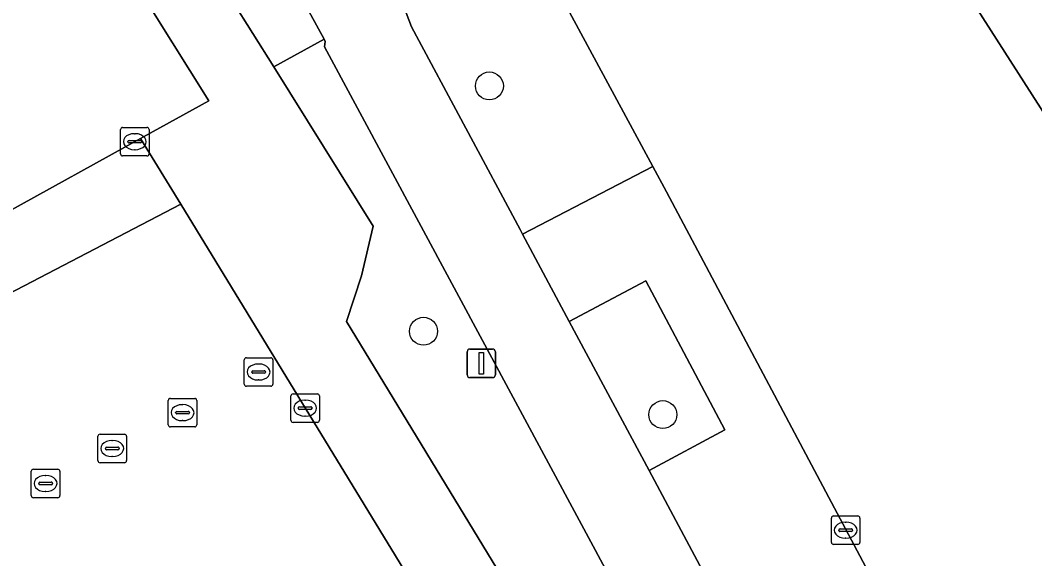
# Model space of a CAD drawing. Extents: x 159352 to 160617, y 385888 to 387323.
# Drawn here: x 159964.17 to 159999.72, y 386152.09 to 386170.95 of the extents above; entities that cross this region are included whole.
import ezdxf

# ---------------------------------------------------------------- set-up
doc = ezdxf.new("R2010")
doc.units = 0
for name, color, linetype in [('IMGEO_Berm_groen', 7, 'Continuous'), ('IMGEO_Boom', 7, 'Continuous'), ('IMGEO_Fietspad_gesloten', 7, 'Continuous'), ('IMGEO_Groenvoorziening', 7, 'Continuous'), ('IMGEO_Kolk', 7, 'Continuous'), ('IMGEO_Lichtmast', 7, 'Continuous'), ('IMGEO_Rijbaan_lokaal_gesloten', 7, 'Continuous'), ('IMGEO_Rijbaan_lokaal_open', 7, 'Continuous'), ('IMGEO_Rioolput', 7, 'Continuous'), ('IMGEO_Voetpad_open', 7, 'Continuous')]:
    doc.layers.add(name, color=color, linetype=linetype)

msp = doc.modelspace()

# ---------------------------------------------------------------- linework, layer by layer
at = {"layer": 'IMGEO_Berm_groen'}
msp.add_lwpolyline([(159983.413, 386160.403), (159986.208, 386155.184), (159988.862, 386156.605), (159986.091, 386161.824)], close=True, dxfattribs=at)
at = {"layer": 'IMGEO_Boom'}
for centre in [(159980.615, 386168.649), (159978.304, 386160.058), (159986.692, 386157.139)]:
    msp.add_circle(centre, 0.489, dxfattribs=at)
at = {"layer": 'IMGEO_Fietspad_gesloten'}
for points in [[(159953.29, 386210.134), (159954.008, 386208.8), (159966.698, 386185.204), (159971.881, 386175.298), (159972.146, 386175.172), (159974.818, 386170.289), (159974.862, 386170.207), (159974.839, 386170.023), (159992.769, 386136.711), (159993.701, 386134.571)], [(159977.888, 386170.721), (159977.51, 386171.708), (159977.47, 386171.78), (159974.924, 386176.353), (159972.079, 386181.464), (159959.745, 386204.565), (159957.076, 386209.599)], [(160012.114, 386117.86), (160010.177, 386121.506), (160010.274, 386121.247), (160010.268, 386121.113), (160010.214, 386120.97), (160010.075, 386120.817), (160008.248, 386119.774), (160006.199, 386118.645), (160004.296, 386122.107), (160003.519, 386123.316), (159992.339, 386143.735), (159989.396, 386149.231), (159986.208, 386155.184), (159983.413, 386160.403), (159981.777, 386163.457), (159981.687, 386163.626), (159977.888, 386170.721)]]:
    msp.add_lwpolyline(points, dxfattribs=at)
at = {"layer": 'IMGEO_Groenvoorziening'}
for points in [[(159979.319, 386172.808), (159977.47, 386171.78), (159977.51, 386171.708), (159977.888, 386170.721), (159981.687, 386163.626), (159981.777, 386163.457), (159986.342, 386165.831), (159983.101, 386171.828)], [(159993.701, 386134.571), (159992.769, 386136.711), (159974.839, 386170.023), (159974.862, 386170.207), (159974.818, 386170.289), (159973.062, 386169.319), (159976.539, 386163.74), (159976.127, 386162.001), (159975.607, 386160.397), (159986.632, 386142.292), (159978.816, 386137.371), (159978.725, 386137.209)]]:
    msp.add_lwpolyline(points, dxfattribs=at)
at = {"layer": 'IMGEO_Kolk'}
for p, q in [((159967.686, 386166.27), (159967.686, 386167.122)), ((159967.761, 386167.196), (159968.613, 386167.196)), ((159968.687, 386167.122), (159968.687, 386166.27)), ((159967.988, 386166.739), (159968.386, 386166.739)), ((159968.174, 386166.976), (159968.199, 386166.976)), ((159967.945, 386166.69), (159967.945, 386166.702)), ((159968.383, 386166.653), (159967.985, 386166.653)), ((159968.197, 386166.416), (159968.172, 386166.416)), ((159968.429, 386166.702), (159968.429, 386166.69)), ((159968.613, 386166.196), (159967.761, 386166.196)), ((159973.732, 386157.866), (159974.584, 386157.866)), ((159973.657, 386156.94), (159973.657, 386157.792)), ((159974.145, 386157.646), (159974.17, 386157.646)), ((159974.658, 386157.792), (159974.658, 386156.94)), ((159973.916, 386157.36), (159973.916, 386157.372)), ((159974.354, 386157.323), (159973.956, 386157.323)), ((159973.959, 386157.409), (159974.357, 386157.409)), ((159974.4, 386157.372), (159974.4, 386157.36)), ((159974.584, 386156.866), (159973.732, 386156.866)), ((159974.168, 386157.086), (159974.143, 386157.086)), ((159992.674, 386153.591), (159993.526, 386153.591)), ((159992.599, 386152.665), (159992.599, 386153.517)), ((159993.087, 386153.371), (159993.112, 386153.371)), ((159993.6, 386153.517), (159993.6, 386152.665)), ((159992.858, 386153.085), (159992.858, 386153.097)), ((159993.296, 386153.048), (159992.898, 386153.048)), ((159992.901, 386153.134), (159993.299, 386153.134)), ((159993.342, 386153.097), (159993.342, 386153.085)), ((159993.526, 386152.591), (159992.674, 386152.591)), ((159993.11, 386152.811), (159993.085, 386152.811))]:
    msp.add_line(p, q, dxfattribs=at)
for points in [[(159967.686, 386166.27), (159967.686, 386167.122)], [(159967.761, 386167.196), (159968.613, 386167.196)], [(159968.687, 386167.122), (159968.687, 386166.27)], [(159968.613, 386166.196), (159967.761, 386166.196)], [(159973.732, 386157.866), (159974.584, 386157.866)], [(159973.657, 386156.94), (159973.657, 386157.792)], [(159974.658, 386157.792), (159974.658, 386156.94)], [(159974.584, 386156.866), (159973.732, 386156.866)], [(159992.674, 386153.591), (159993.526, 386153.591)], [(159992.599, 386152.665), (159992.599, 386153.517)], [(159993.6, 386153.517), (159993.6, 386152.665)], [(159993.526, 386152.591), (159992.674, 386152.591)]]:
    msp.add_lwpolyline(points, dxfattribs=at)
for centre, radius, start, end in [((159967.763, 386167.12), 0.0765, 91.552, 178.448), ((159967.763, 386167.12), 0.0765, 91.552, 178.448), ((159968.611, 386167.12), 0.0765, 1.552, 88.448), ((159968.611, 386167.12), 0.0765, 1.552, 88.448), ((159967.985, 386166.699), 0.0403, 85.8775, 175.7526), ((159968.39, 386166.701), 0.0386, 1.7309, 96.639), ((159967.982, 386166.689), 0.0366, 178.938, 274.7102), ((159968.386, 386166.696), 0.043, 264.8664, 352.4533), ((159967.763, 386166.272), 0.0765, 181.552, 268.448), ((159967.763, 386166.272), 0.0765, 181.552, 268.448), ((159968.611, 386166.272), 0.0765, 271.552, 358.448), ((159968.611, 386166.272), 0.0765, 271.552, 358.448), ((159973.734, 386157.79), 0.0765, 91.552, 178.448), ((159973.734, 386157.79), 0.0765, 91.552, 178.448), ((159974.582, 386157.79), 0.0765, 1.552, 88.448), ((159974.582, 386157.79), 0.0765, 1.552, 88.448), ((159973.956, 386157.369), 0.0403, 85.8775, 175.7526), ((159973.953, 386157.359), 0.0366, 178.938, 274.7102), ((159974.357, 386157.366), 0.043, 264.8664, 352.4533), ((159974.361, 386157.371), 0.0386, 1.7309, 96.639), ((159973.734, 386156.942), 0.0765, 181.552, 268.448), ((159973.734, 386156.942), 0.0765, 181.552, 268.448), ((159974.582, 386156.942), 0.0765, 271.552, 358.448), ((159974.582, 386156.942), 0.0765, 271.552, 358.448), ((159992.676, 386153.515), 0.0765, 91.552, 178.448), ((159992.676, 386153.515), 0.0765, 91.552, 178.448), ((159993.524, 386153.515), 0.0765, 1.552, 88.448), ((159993.524, 386153.515), 0.0765, 1.552, 88.448), ((159992.898, 386153.094), 0.0403, 85.8775, 175.7526), ((159992.895, 386153.084), 0.0366, 178.938, 274.7102), ((159993.299, 386153.091), 0.043, 264.8664, 352.4533), ((159993.303, 386153.096), 0.0386, 1.7309, 96.639), ((159992.676, 386152.667), 0.0765, 181.552, 268.448), ((159992.676, 386152.667), 0.0765, 181.552, 268.448), ((159993.524, 386152.667), 0.0765, 271.552, 358.448), ((159993.524, 386152.667), 0.0765, 271.552, 358.448)]:
    msp.add_arc(centre, radius, start, end, dxfattribs=at)
for centre, major_axis, ratio, start_param, end_param in [((159968.173, 386166.696), (-0.387, 0.002), 0.722429, 4.712389, 7.853982), ((159968.198, 386166.696), (-0.39, 0.002), 0.717154, 1.570796, 4.712389), ((159974.144, 386157.366), (-0.387, 0.002), 0.722429, 4.712389, 7.853982), ((159974.169, 386157.366), (-0.39, 0.002), 0.717154, 1.570796, 4.712389), ((159993.086, 386153.091), (-0.387, 0.002), 0.722429, 4.712389, 7.853982), ((159993.111, 386153.091), (-0.39, 0.002), 0.717154, 1.570796, 4.712389)]:
    msp.add_ellipse(centre, major_axis=major_axis, ratio=ratio, start_param=start_param, end_param=end_param, dxfattribs=at)
at = {"layer": 'IMGEO_Lichtmast'}
for p, q in [((159979.834, 386158.535), (159979.834, 386159.335)), ((159979.834, 386159.335), (159979.834, 386158.535)), ((159979.934, 386159.435), (159980.724, 386159.435)), ((159980.724, 386159.435), (159979.934, 386159.435)), ((159980.824, 386159.335), (159980.824, 386158.535)), ((159980.824, 386158.535), (159980.824, 386159.335)), ((159980.724, 386158.435), (159979.934, 386158.435)), ((159979.934, 386158.435), (159980.724, 386158.435))]:
    msp.add_line(p, q, dxfattribs=at)
msp.add_lwpolyline([(159980.254, 386159.31), (159980.404, 386159.31), (159980.404, 386158.56), (159980.254, 386158.56), (159980.254, 386159.31)], dxfattribs=at)
for centre, start, end in [((159979.934, 386159.335), 90, 180), ((159979.934, 386159.335), 90, 180), ((159980.724, 386159.335), 0, 90), ((159980.724, 386159.335), 360, 90), ((159979.934, 386158.535), 180, 270), ((159979.934, 386158.535), 180, 270), ((159980.724, 386158.535), 270, 0), ((159980.724, 386158.535), 270, 0)]:
    msp.add_arc(centre, 0.1, start, end, dxfattribs=at)
at = {"layer": 'IMGEO_Rijbaan_lokaal_gesloten'}
for points in [[(159964.509, 386206.363), (159965.016, 386205.401), (159982.849, 386172.297), (159983.101, 386171.828), (159986.342, 386165.831), (159986.822, 386164.942), (159993.895, 386151.619), (159997.583, 386144.671), (159999.552, 386141.276), (160000, 386140.437), (160004.004, 386132.942), (160008.316, 386124.971), (160013.507, 386128.069), (160001.008, 386151.33), (160000.507, 386152.21)], [(160002.26, 386153.207), (160002.739, 386152.299), (160016.969, 386130.072), (160022.253, 386133.14), (160016.708, 386141.806), (160016.021, 386142.855), (160008.462, 386154.489), (160006.407, 386157.594), (160005.811, 386158.866), (160005.112, 386159.79), (159996.653, 386172.997)]]:
    msp.add_lwpolyline(points, dxfattribs=at)
at = {"layer": 'IMGEO_Rijbaan_lokaal_open'}
for points in [[(159952.181, 386184.174), (159951.771, 386184.172), (159951.806, 386183.127), (159952.562, 386181.725), (159963.651, 386164.192), (159968.392, 386166.807), (159968.49, 386166.861), (159970.778, 386168.123), (159953.922, 386195.009)], [(159982.448, 386143.58), (159978.547, 386150.181), (159969.801, 386164.509), (159957.983, 386158.36), (159956.311, 386157.44)]]:
    msp.add_lwpolyline(points, dxfattribs=at)
at = {"layer": 'IMGEO_Rioolput'}
for p, q in [((159972.024, 386158.205), (159972.024, 386159.057)), ((159972.099, 386159.131), (159972.951, 386159.131)), ((159973.025, 386159.057), (159973.025, 386158.205)), ((159972.283, 386158.625), (159972.283, 386158.637)), ((159972.721, 386158.588), (159972.323, 386158.588)), ((159972.326, 386158.674), (159972.724, 386158.674)), ((159972.512, 386158.911), (159972.537, 386158.911)), ((159972.767, 386158.637), (159972.767, 386158.625)), ((159972.535, 386158.351), (159972.51, 386158.351)), ((159972.951, 386158.131), (159972.099, 386158.131)), ((159969.36, 386156.781), (159969.36, 386157.633)), ((159969.435, 386157.707), (159970.287, 386157.707)), ((159970.361, 386157.633), (159970.361, 386156.781)), ((159969.619, 386157.201), (159969.619, 386157.213)), ((159970.057, 386157.164), (159969.659, 386157.164)), ((159969.662, 386157.25), (159970.06, 386157.25)), ((159969.848, 386157.487), (159969.873, 386157.487)), ((159970.103, 386157.213), (159970.103, 386157.201)), ((159969.871, 386156.927), (159969.846, 386156.927)), ((159966.971, 386156.452), (159967.823, 386156.452)), ((159970.287, 386156.707), (159969.435, 386156.707)), ((159966.896, 386155.526), (159966.896, 386156.378)), ((159967.384, 386156.232), (159967.409, 386156.232)), ((159967.897, 386156.378), (159967.897, 386155.526)), ((159967.155, 386155.946), (159967.155, 386155.958)), ((159967.593, 386155.909), (159967.195, 386155.909)), ((159967.198, 386155.995), (159967.596, 386155.995)), ((159967.639, 386155.958), (159967.639, 386155.946)), ((159967.823, 386155.452), (159966.971, 386155.452)), ((159967.407, 386155.672), (159967.382, 386155.672)), ((159964.56, 386154.301), (159964.56, 386155.153)), ((159964.635, 386155.227), (159965.487, 386155.227)), ((159965.048, 386155.007), (159965.073, 386155.007)), ((159965.561, 386155.153), (159965.561, 386154.301)), ((159964.819, 386154.721), (159964.819, 386154.733)), ((159965.257, 386154.684), (159964.859, 386154.684)), ((159964.862, 386154.77), (159965.26, 386154.77)), ((159965.303, 386154.733), (159965.303, 386154.721)), ((159965.071, 386154.447), (159965.046, 386154.447)), ((159965.487, 386154.227), (159964.635, 386154.227))]:
    msp.add_line(p, q, dxfattribs=at)
for points in [[(159972.024, 386158.205), (159972.024, 386159.057)], [(159972.099, 386159.131), (159972.951, 386159.131)], [(159973.025, 386159.057), (159973.025, 386158.205)], [(159972.951, 386158.131), (159972.099, 386158.131)], [(159969.36, 386156.781), (159969.36, 386157.633)], [(159969.435, 386157.707), (159970.287, 386157.707)], [(159970.361, 386157.633), (159970.361, 386156.781)], [(159966.971, 386156.452), (159967.823, 386156.452)], [(159970.287, 386156.707), (159969.435, 386156.707)], [(159966.896, 386155.526), (159966.896, 386156.378)], [(159967.897, 386156.378), (159967.897, 386155.526)], [(159967.823, 386155.452), (159966.971, 386155.452)], [(159964.56, 386154.301), (159964.56, 386155.153)], [(159964.635, 386155.227), (159965.487, 386155.227)], [(159965.561, 386155.153), (159965.561, 386154.301)], [(159965.487, 386154.227), (159964.635, 386154.227)]]:
    msp.add_lwpolyline(points, dxfattribs=at)
for centre, radius, start, end in [((159972.101, 386159.055), 0.0765, 91.552, 178.448), ((159972.101, 386159.055), 0.0765, 91.552, 178.448), ((159972.949, 386159.055), 0.0765, 1.552, 88.448), ((159972.949, 386159.055), 0.0765, 1.552, 88.448), ((159972.323, 386158.634), 0.0403, 85.8775, 175.7526), ((159972.32, 386158.624), 0.0366, 178.938, 274.7102), ((159972.724, 386158.631), 0.043, 264.8664, 352.4533), ((159972.728, 386158.636), 0.0386, 1.7309, 96.639), ((159972.101, 386158.207), 0.0765, 181.552, 268.448), ((159972.101, 386158.207), 0.0765, 181.552, 268.448), ((159972.949, 386158.207), 0.0765, 271.552, 358.448), ((159972.949, 386158.207), 0.0765, 271.552, 358.448), ((159969.437, 386157.631), 0.0765, 91.552, 178.448), ((159969.437, 386157.631), 0.0765, 91.552, 178.448), ((159970.285, 386157.631), 0.0765, 1.552, 88.448), ((159970.285, 386157.631), 0.0765, 1.552, 88.448), ((159969.659, 386157.21), 0.0403, 85.8775, 175.7526), ((159969.656, 386157.2), 0.0366, 178.938, 274.7102), ((159970.06, 386157.207), 0.043, 264.8664, 352.4533), ((159970.064, 386157.212), 0.0386, 1.7309, 96.639), ((159969.437, 386156.783), 0.0765, 181.552, 268.448), ((159969.437, 386156.783), 0.0765, 181.552, 268.448), ((159970.285, 386156.783), 0.0765, 271.552, 358.448), ((159970.285, 386156.783), 0.0765, 271.552, 358.448), ((159966.973, 386156.376), 0.0765, 91.552, 178.448), ((159966.973, 386156.376), 0.0765, 91.552, 178.448), ((159967.821, 386156.376), 0.0765, 1.552, 88.448), ((159967.821, 386156.376), 0.0765, 1.552, 88.448), ((159967.195, 386155.955), 0.0403, 85.8775, 175.7526), ((159967.192, 386155.945), 0.0366, 178.938, 274.7102), ((159967.596, 386155.952), 0.043, 264.8664, 352.4533), ((159967.6, 386155.957), 0.0386, 1.7309, 96.639), ((159966.973, 386155.528), 0.0765, 181.552, 268.448), ((159966.973, 386155.528), 0.0765, 181.552, 268.448), ((159967.821, 386155.528), 0.0765, 271.552, 358.448), ((159967.821, 386155.528), 0.0765, 271.552, 358.448), ((159964.637, 386155.151), 0.0765, 91.552, 178.448), ((159964.637, 386155.151), 0.0765, 91.552, 178.448), ((159965.485, 386155.151), 0.0765, 1.552, 88.448), ((159965.485, 386155.151), 0.0765, 1.552, 88.448), ((159964.859, 386154.73), 0.0403, 85.8775, 175.7526), ((159964.856, 386154.72), 0.0366, 178.938, 274.7102), ((159965.26, 386154.727), 0.043, 264.8664, 352.4533), ((159965.264, 386154.732), 0.0386, 1.7309, 96.639), ((159964.637, 386154.303), 0.0765, 181.552, 268.448), ((159964.637, 386154.303), 0.0765, 181.552, 268.448), ((159965.485, 386154.303), 0.0765, 271.552, 358.448), ((159965.485, 386154.303), 0.0765, 271.552, 358.448)]:
    msp.add_arc(centre, radius, start, end, dxfattribs=at)
for centre, major_axis, ratio, start_param, end_param in [((159972.511, 386158.631), (-0.387, 0.002), 0.722429, 4.712389, 7.853982), ((159972.536, 386158.631), (-0.39, 0.002), 0.717154, 1.570796, 4.712389), ((159969.847, 386157.207), (-0.387, 0.002), 0.722429, 4.712389, 7.853982), ((159969.872, 386157.207), (-0.39, 0.002), 0.717154, 1.570796, 4.712389), ((159967.383, 386155.952), (-0.387, 0.002), 0.722429, 4.712389, 7.853982), ((159967.408, 386155.952), (-0.39, 0.002), 0.717154, 1.570796, 4.712389), ((159965.047, 386154.727), (-0.387, 0.002), 0.722429, 4.712389, 7.853982), ((159965.072, 386154.727), (-0.39, 0.002), 0.717154, 1.570796, 4.712389)]:
    msp.add_ellipse(centre, major_axis=major_axis, ratio=ratio, start_param=start_param, end_param=end_param, dxfattribs=at)
at = {"layer": 'IMGEO_Voetpad_open'}
for points in [[(159951.78, 386211.071), (159950.151, 386210.53), (159946.156, 386208.069), (159947.862, 386204.978), (159952.8, 386197.127), (159937.238, 386197.088), (159937.241, 386195.888), (159948.301, 386195.916), (159948.302, 386195.777), (159953.433, 386195.79), (159953.922, 386195.009), (159970.778, 386168.123), (159968.49, 386166.861), (159968.392, 386166.807), (159969.801, 386164.509), (159978.547, 386150.181), (159982.448, 386143.58)], [(159978.816, 386137.371), (159986.632, 386142.292), (159975.607, 386160.397), (159976.127, 386162.001), (159976.539, 386163.74), (159973.062, 386169.319), (159970.119, 386174.001), (159950.884, 386204.701)], [(159969.801, 386164.509), (159968.392, 386166.807), (159963.651, 386164.192), (159962.781, 386163.712), (159962.369, 386163.539), (159962.888, 386162.579), (159951.031, 386162.469), (159950.418, 386163.332)], [(159957.983, 386158.36), (159969.801, 386164.509)]]:
    msp.add_lwpolyline(points, dxfattribs=at)
for points in [[(160000.745, 386175.66), (159996.653, 386172.997), (160005.112, 386159.79), (160009.366, 386162.498), (160000.845, 386175.724)], [(159973.062, 386169.319), (159974.818, 386170.289), (159972.146, 386175.172), (159970.119, 386174.001)], [(159986.091, 386161.824), (159988.862, 386156.605), (159986.208, 386155.184), (159989.396, 386149.231), (159993.895, 386151.619), (159986.822, 386164.942), (159986.342, 386165.831), (159981.777, 386163.457), (159983.413, 386160.403)]]:
    msp.add_lwpolyline(points, close=True, dxfattribs=at)

doc.saveas('drawing.dxf')
